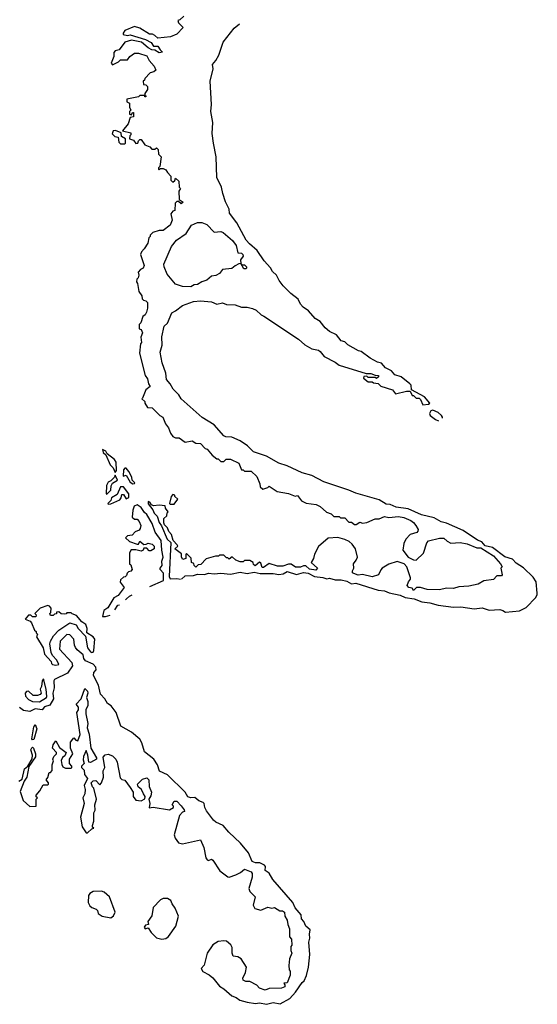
# Model space of a CAD drawing. Extents: x 2472589 to 2662339, y 701009 to 849030.
# Tile 273 of 406: x 2532261 to 2536025, y 805224 to 812382. Entities that reach past the tile are written whole.
import ezdxf

# ---------------------------------------------------------------- set-up
doc = ezdxf.new("R2010")
doc.units = 0

msp = doc.modelspace()

# ---------------------------------------------------------------- linework, layer by layer
at = {"layer": '0CON05XD'}
for points in [[(2533455, 812407.5), (2533425, 812380), (2533410, 812375), (2533415, 812360), (2533450, 812325), (2533405, 812277.5), (2533357.5, 812257.5), (2533265, 812247.5), (2533245, 812267.5), (2533226.4, 812276.4), (2533205, 812277.5), (2533135, 812320), (2533095, 812332.5), (2533025, 812303.3), (2533012.5, 812285), (2533013.6, 812273.6), (2533045, 812268), (2533065, 812271.2), (2533175, 812236.7), (2533217.5, 812215), (2533235, 812190), (2533265, 812190), (2533281.7, 812161.7), (2533300, 812145), (2533275, 812140), (2533245, 812160), (2533223, 812163), (2533195, 812177.5), (2533148, 812218), (2533075, 812233.8), (2533025, 812217.5), (2532985, 812162.5), (2532955, 812156.2), (2532945, 812142.5), (2532946.2, 812113.8), (2532927.5, 812065), (2532935, 812053.3), (2532980, 812075), (2532995, 812090), (2533045, 812090), (2533062.5, 812115), (2533095, 812137.5), (2533125, 812137.5), (2533185, 812120), (2533202.5, 812085), (2533240, 812045), (2533250, 812015), (2533237.5, 812002.5), (2533210, 811995), (2533170, 811955), (2533168.3, 811941.7), (2533160, 811935), (2533161.7, 811911.7), (2533178.3, 811908.3), (2533190, 811895), (2533190, 811875), (2533170, 811845), (2533170, 811830), (2533178.3, 811828.3), (2533178.3, 811821.7), (2533171.7, 811821.7), (2533170, 811830), (2533135, 811830), (2533125, 811820), (2533040, 811805), (2533040, 811785), (2533060, 811775), (2533060, 811745), (2533070, 811725), (2533060, 811715), (2533060, 811695), (2533075, 811690), (2533081.7, 811708.3), (2533088.3, 811708.3), (2533090, 811675), (2533065, 811670), (2533050, 811625), (2533010, 811575), (2533068.3, 811558.3)], [(2533437.3, 808315.6), (2533465, 808338), (2533525, 808341.8), (2533555, 808350), (2533605, 808348.5), (2533635, 808357.5), (2533675, 808353.4), (2533725, 808359.2), (2533795, 808352), (2533865, 808364.4), (2533915, 808355.7), (2533965, 808366.2), (2534010, 808355), (2534105, 808354.6), (2534145, 808347.7), (2534175.9, 808354.1), (2534205, 808370), (2534275, 808349.6), (2534325, 808363.3), (2534359.2, 808359.2), (2534404.7, 808334.7), (2534465, 808327.3), (2534495, 808317.1), (2534515, 808320.8), (2534555, 808310), (2534599.8, 808309.8), (2534639.3, 808299.3), (2534675, 808280.4), (2534706.4, 808286.4), (2534868.8, 808235), (2534915, 808228.9), (2534946.7, 808215), (2535027.8, 808197.8), (2535065, 808181.5), (2535130.7, 808170.7), (2535185, 808150), (2535243.2, 808143.2), (2535305, 808124.5), (2535415, 808110), (2535467.7, 808112.3), (2535565, 808098), (2535625, 808105.8), (2535675, 808090), (2535753, 808093), (2535775, 808087.5), (2535794, 808074), (2535895, 808084), (2535945, 808108), (2536015, 808182.5), (2536025, 808202.5), (2536023.4, 808213.4), (2536017.5, 808295), (2535995, 808330), (2535925, 808396.4), (2535870.4, 808430.4), (2535845, 808460.4), (2535788, 808478), (2535700, 808545), (2535646.6, 808556.6), (2535621.9, 808585), (2535589.2, 808599.2), (2535485, 808667.7), (2535365, 808721.8), (2535325, 808730.8), (2535275, 808760.6), (2535182.6, 808782.6), (2535085, 808827), (2534997.8, 808837.8), (2534955, 808857.1), (2534925, 808859.6), (2534875, 808890.5), (2534705, 808939.7), (2534655, 808960.7), (2534472.5, 809022.5), (2534385, 809069), (2534315, 809087.3), (2534205, 809138.2), (2534145, 809157.7), (2534055, 809207.6), (2533960.8, 809240.8), (2533918.5, 809285), (2533865, 809321.2), (2533805, 809346), (2533759.1, 809349.1), (2533745, 809355.6), (2533675, 809436.2), (2533589.3, 809489.3), (2533436, 809626), (2533419.1, 809655), (2533376.5, 809696.5), (2533355.5, 809735), (2533328.2, 809765), (2533323.1, 809813.1), (2533297.3, 809887.3), (2533281.5, 809965), (2533297.2, 810015), (2533294.6, 810075.4), (2533311.9, 810155), (2533335, 810176), (2533368.2, 810251.8), (2533395, 810264.6), (2533445.7, 810304.3), (2533525, 810333.1), (2533575, 810337.8), (2533655, 810330), (2533695, 810314.7), (2533735, 810323.9), (2533765, 810312.4), (2533827.9, 810307.9), (2533875, 810291.9), (2533915, 810291.6), (2533953.3, 810283.3), (2533979.6, 810269.6), (2534017.5, 810235), (2534037.3, 810227.3), (2534289.4, 810059.4), (2534335, 810018), (2534385, 809990), (2534435, 809980), (2534445, 809970), (2534475, 809933.8), (2534555, 809893.3), (2534585, 809870), (2534780.7, 809810.7), (2534815, 809810), (2534845, 809797.5), (2534870, 809795), (2534870, 809785), (2534855, 809772.5), (2534845, 809780), (2534795, 809780), (2534785, 809790), (2534763, 809787), (2534760, 809775), (2534795, 809750), (2534825, 809750), (2534833, 809743), (2534867, 809737), (2534888.3, 809718.3), (2534971.7, 809691.7), (2534995, 809662.5), (2535075, 809682.5), (2535101.7, 809681.7), (2535115, 809650), (2535125, 809650), (2535145, 809630), (2535165, 809630), (2535175, 809620), (2535191.7, 809581.7), (2535235, 809587.5), (2535242.5, 809595), (2535205, 809640), (2535111.2, 809691.2), (2535106.6, 809725), (2535098.9, 809735), (2535035.5, 809785), (2534989.9, 809799.9), (2534965, 809828.9), (2534920.2, 809850.2), (2534892.9, 809885), (2534862.3, 809892.3), (2534810.1, 809920.1), (2534745, 809969), (2534724.7, 809974.7), (2534648.3, 810018.2), (2534625, 810039.6), (2534598.1, 810048.1), (2534565, 810089.8), (2534515, 810114.7), (2534481.7, 810141.7), (2534445, 810187.9), (2534410.6, 810210.6), (2534360.4, 810265), (2534321.7, 810291.7), (2534303.2, 810313.2), (2534285, 810349.3), (2534231.7, 810391.8), (2534177, 810447), (2534146.8, 810486.8), (2534127.5, 810525), (2534100.1, 810550.1), (2534085, 810577.2), (2534037.9, 810627.9), (2533989.2, 810705), (2533932.3, 810752.3), (2533909.2, 810779.2), (2533841.3, 810905), (2533788, 810975), (2533784.5, 811005), (2533757.8, 811057.8), (2533737.3, 811117.3), (2533728.4, 811165), (2533694.6, 811234.6), (2533689.6, 811385), (2533670.5, 811485), (2533659.7, 811555), (2533665.2, 811635), (2533650, 811715), (2533655.2, 811765), (2533647, 811935), (2533668.3, 812025), (2533663.8, 812055), (2533687.8, 812085), (2533708.8, 812125), (2533741.4, 812218.6), (2533820.8, 812319.2), (2533859.4, 812352.3)], [(2533025, 811480), (2533030, 811485), (2533030, 811515), (2533001.7, 811531.7), (2532998.3, 811558.3), (2532957, 811577), (2532940, 811575), (2532933, 811553), (2532953, 811533), (2532978.3, 811528.3), (2532981.7, 811491.7), (2532995, 811480), (2533025, 811480)], [(2533068.3, 811558.3), (2533070, 811545), (2533063, 811537), (2533060, 811515), (2533090, 811505), (2533105, 811482.5), (2533120, 811485), (2533125, 811500), (2533135, 811510), (2533145, 811510), (2533171.7, 811471.7), (2533208.3, 811458.3), (2533221.7, 811441.7), (2533245, 811440), (2533255, 811450), (2533268.3, 811438.3), (2533270, 811405), (2533290, 811385), (2533280, 811315), (2533270, 811305), (2533270, 811295), (2533275, 811290), (2533285, 811300), (2533305, 811300), (2533325, 811290), (2533335, 811270), (2533360, 811245), (2533360, 811215), (2533375, 811200), (2533388.3, 811211.7), (2533395, 811230), (2533418.3, 811208.3), (2533420, 811165), (2533430, 811155), (2533417.5, 811135), (2533420, 811075), (2533450, 811055), (2533435, 811042.5), (2533415, 811060), (2533405, 811060), (2533391.7, 811048.3), (2533390, 810995), (2533375, 810990), (2533360.7, 810969.3), (2533370, 810925), (2533355, 810887.5), (2533305, 810850), (2533275, 810850), (2533230, 810835), (2533210, 810815), (2533210, 810805), (2533200, 810795), (2533193.3, 810756.7), (2533167.5, 810715), (2533147.5, 810695), (2533140, 810675), (2533166.7, 810595), (2533160, 810575), (2533140, 810565), (2533123, 810547), (2533127.5, 810525), (2533122.5, 810505), (2533112.5, 810495), (2533110, 810475), (2533117.5, 810465), (2533127.5, 810405), (2533150, 810375), (2533151.7, 810351.7), (2533161.7, 810341.7), (2533178.3, 810338.3), (2533190, 810325), (2533190, 810285), (2533182.5, 810255), (2533173, 810237), (2533157.5, 810225), (2533141.7, 810178.3), (2533130, 810165), (2533130, 810135), (2533145, 810130), (2533153.3, 810105), (2533143.3, 810075), (2533147.5, 810035), (2533140, 810025), (2533133, 809957), (2533172.5, 809795), (2533191.7, 809771.7), (2533197.5, 809735), (2533210, 809715), (2533179.3, 809690.7), (2533155, 809630), (2533150, 809625), (2533170, 809605), (2533170, 809595), (2533191.7, 809561.7), (2533225, 809560), (2533280, 809505), (2533303, 809493), (2533322.5, 809445), (2533343.3, 809415), (2533356.7, 809375), (2533375, 809352.5), (2533395, 809342.5), (2533421.7, 809341.7), (2533465, 809310), (2533515, 809320), (2533543, 809303), (2533575, 809300), (2533610, 809265), (2533625, 809260), (2533660, 809215), (2533695, 809190), (2533705, 809190), (2533725, 809170), (2533745, 809170), (2533763, 809187), (2533795, 809187.5), (2533855, 809157.5), (2533875, 809110), (2533885, 809110), (2533895, 809100), (2533945, 809100), (2533985, 809060), (2534007, 809007), (2534010, 808985), (2534028.3, 808968.3), (2534065, 808980), (2534075, 808990), (2534133, 808953), (2534215, 808937.5), (2534265, 808917.5), (2534281.7, 808921.7), (2534310, 808885), (2534345, 808867.5), (2534417, 808857), (2534445, 808842.5), (2534491.7, 808801.7), (2534525, 808790), (2534545, 808770), (2534585, 808770), (2534595, 808760), (2534625, 808760), (2534655, 808730), (2534675, 808730), (2534695, 808712.5), (2534707, 808713), (2534735, 808730), (2534755, 808722.5), (2534785, 808727.5), (2534845, 808752.5), (2534875, 808753.3), (2534915, 808771.2), (2534945, 808763.3), (2535015, 808770), (2535055, 808763.3), (2535105, 808740), (2535125, 808727.5), (2535142.5, 808705), (2535157.5, 808675), (2535157, 808663), (2535150, 808655), (2535101.2, 808638.8), (2535068, 808605), (2535054, 808575), (2535046.7, 808525), (2535086.7, 808475), (2535124, 808454), (2535145, 808452.5), (2535197.3, 808502.7), (2535222, 808578), (2535235, 808593.3), (2535315, 808612.5), (2535345, 808612.5), (2535370, 808590), (2535395, 808577.5), (2535465, 808580), (2535515, 808572.5), (2535585, 808543.3), (2535615, 808542.5), (2535707.5, 808485), (2535757.5, 808425), (2535770, 808405), (2535760, 808395), (2535770, 808345), (2535765, 808340), (2535731.7, 808338.3), (2535707, 808313), (2535635, 808302.5), (2535595, 808277.5), (2535526.4, 808263.6), (2535455, 808260), (2535415, 808246.7), (2535365, 808248.8), (2535315, 808236.7), (2535225, 808240), (2535175, 808253.3), (2535147, 808253), (2535125, 808233.3), (2535115, 808250), (2535090, 808255), (2535078.3, 808268.3), (2535087.5, 808295), (2535103.3, 808315), (2535103.3, 808325), (2535076.7, 808405), (2535055.9, 808425.9), (2535005, 808442.5), (2534946.4, 808423.6), (2534896.4, 808393.6), (2534886.4, 808383.6), (2534870, 808345), (2534825, 808332.5), (2534755, 808347.5), (2534723, 808343), (2534690, 808355), (2534681.7, 808361.7), (2534680, 808375), (2534690, 808395), (2534687.5, 808425), (2534708.3, 808451.7), (2534716.7, 808475), (2534702, 808535), (2534678.8, 808568.8), (2534657.3, 808587.3), (2534625, 808603.8), (2534575, 808616.7), (2534505, 808613.3), (2534435, 808552.5), (2534404, 808496), (2534398.8, 808465), (2534380, 808435), (2534426.7, 808395), (2534415, 808380), (2534368.3, 808388.3), (2534341.7, 808411.7), (2534325, 808412.5), (2534303, 808403), (2534267, 808403), (2534235, 808422.5), (2534215, 808423.3), (2534175, 808410), (2534135, 808410), (2534075, 808427.5), (2534035, 808400), (2534025, 808400), (2534015, 808430), (2534005, 808437.5), (2533972.5, 808412.5), (2533961.7, 808421.7), (2533960, 808435), (2533935, 808450), (2533895, 808450), (2533885, 808440), (2533865, 808440), (2533833, 808453), (2533807, 808477), (2533785, 808460), (2533775, 808470), (2533765, 808470), (2533745, 808490), (2533715, 808490), (2533707, 808483), (2533685, 808482.5), (2533618.3, 808461.7), (2533578.3, 808421.7), (2533560, 808420), (2533543, 808403), (2533530, 808415), (2533528.3, 808428.3), (2533510, 808435), (2533508.3, 808468.3), (2533475, 808500), (2533470, 808495), (2533470, 808465), (2533448.3, 808458.3), (2533437.5, 808475), (2533438.3, 808498.3), (2533390, 808535), (2533410, 808555), (2533407.5, 808565), (2533377.5, 808595), (2533365, 808640), (2533345, 808660), (2533337, 808687), (2533315, 808710), (2533310, 808725), (2533310, 808755), (2533330, 808775), (2533333, 808797), (2533340, 808805), (2533321.7, 808831.7), (2533318.3, 808848.3), (2533275, 808852.5), (2533235, 808847.5), (2533220, 808855), (2533207.5, 808875), (2533195, 808880), (2533195, 808863.3), (2533229.3, 808819.3), (2533239.2, 808795), (2533261.7, 808771.7), (2533275, 808727.5), (2533292.7, 808702.7), (2533334.7, 808604.7), (2533360.7, 808580.7), (2533347.1, 808335), (2533355, 808318), (2533405, 808319.4), (2533430.1, 808314.7)], [(2533505, 810440), (2533445, 810442.5), (2533395, 810460), (2533333, 810533), (2533311.2, 810585), (2533310, 810605), (2533365, 810732.5), (2533400.5, 810779.5), (2533471.7, 810828.3), (2533511.7, 810888.3), (2533555, 810906.7), (2533585, 810906.7), (2533623, 810893), (2533675, 810838), (2533725, 810842.5), (2533740, 810835), (2533807.7, 810777.7), (2533835, 810740), (2533847, 810687), (2533875, 810683.3), (2533883.3, 810675), (2533886.4, 810663.6), (2533867.5, 810635), (2533870, 810610), (2533880, 810600), (2533895, 810600), (2533910, 810585), (2533910, 810575), (2533905, 810570), (2533891.7, 810571.7), (2533870, 810610), (2533855, 810607.5), (2533827, 810593), (2533805, 810572.5), (2533735, 810566.7), (2533713, 810537), (2533688.3, 810521.7), (2533655, 810516.7), (2533622.5, 810487.5), (2533585, 810476.7), (2533555, 810457.5), (2533530, 810455), (2533505, 810440)], [(2535335, 809485.6), (2535335, 809493.3), (2535327.8, 809505), (2535305, 809525.6), (2535265, 809543.3), (2535250.7, 809539.3), (2535241.7, 809518.3), (2535245, 809503.8), (2535283.8, 809475), (2535306.8, 809465.3)], [(2532955, 809090), (2532965.8, 809104.2), (2532962.5, 809165), (2532950, 809185), (2532896.7, 809226.7), (2532886.7, 809245), (2532863, 809257), (2532867.5, 809235), (2532888.3, 809218.3), (2532920, 809145), (2532940, 809125), (2532955, 809090)], [(2533085, 809006.7), (2533095, 809010), (2533097.5, 809015), (2533080, 809035), (2533077.5, 809055), (2533055, 809097.5), (2533035, 809122.5), (2533025, 809122.5), (2533015, 809110), (2533013, 809063), (2533035, 809070), (2533065, 809020), (2533085, 809006.7)], [(2532895, 808933.3), (2532925, 808962.5), (2532926.2, 808993.8), (2532936.4, 809013.6), (2532972.5, 809035), (2532955, 809070), (2532950, 809055), (2532925, 809030), (2532905, 809020), (2532892.5, 808995), (2532890, 808935), (2532895, 808933.3)], [(2532905, 808860), (2532925, 808862.5), (2532988.3, 808891.7), (2533000, 808905), (2533005, 808930), (2533015, 808930), (2533035, 808897.5), (2533055, 808907.5), (2533055.7, 808935), (2533016, 808985), (2532994.4, 808985.6), (2532969.3, 808930.7), (2532928.8, 808905), (2532923.8, 808886.2), (2532902.5, 808865), (2532905, 808860)], [(2533385, 808860), (2533410, 808895), (2533390, 808915), (2533390, 808925), (2533375, 808930), (2533362.5, 808915), (2533350, 808865), (2533355, 808860), (2533385, 808860)], [(2533207.5, 808262.5), (2533306.2, 808305), (2533308, 808358), (2533282.5, 808385), (2533282.5, 808395), (2533297.1, 808415), (2533294, 808445), (2533305.4, 808475), (2533293.8, 808525), (2533290.5, 808595), (2533247.4, 808657.4), (2533225, 808718.8), (2533186.5, 808785), (2533169.4, 808799.4), (2533145.7, 808835), (2533115, 808853.8), (2533092.5, 808845), (2533083.3, 808815), (2533080, 808765), (2533095, 808750), (2533115, 808750), (2533130, 808735), (2533142.5, 808705), (2533137, 808683), (2533129.3, 808670.7), (2533101.7, 808658.3), (2533080, 808635), (2533045, 808630), (2533030, 808615), (2533059.3, 808589.3), (2533115, 808570), (2533125, 808570), (2533135, 808590), (2533165, 808567.5), (2533181.7, 808568.3), (2533195, 808577.5), (2533225, 808570), (2533240, 808555), (2533240, 808535), (2533215, 808520), (2533201.7, 808521.7), (2533185, 808540), (2533165, 808540), (2533160, 808525), (2533145, 808517.5), (2533105, 808527.5), (2533072.5, 808527.5), (2533060, 808505), (2533060, 808425), (2533068.3, 808418.3), (2533080, 808385), (2533068.3, 808371.7), (2533051.7, 808368.3), (2533041.7, 808358.3), (2533038.3, 808341.7), (2533028.3, 808331.7), (2533015, 808330), (2532995, 808310), (2532993, 808293), (2533020, 808255), (2532977.5, 808195), (2532945, 808180), (2532903, 808107), (2532874, 808086), (2532863, 808043), (2532885, 808044.2), (2532919.6, 808052.5)], [(2533031.6, 808164.2), (2533037.2, 808172.8), (2533060, 808190), (2533080.3, 808200.7)], [(2532525, 807690), (2532545, 807693.3), (2532532.5, 807725), (2532500.4, 807760.4), (2532490.4, 807780.4), (2532481.5, 807845), (2532485.4, 807864.6), (2532506.4, 807903.6), (2532546.3, 807943.7), (2532625, 807996), (2532671.7, 807981.7), (2532686.7, 807955), (2532739.4, 807899.4), (2532754.7, 807815), (2532775, 807785.5), (2532785, 807782), (2532795.3, 807784.7), (2532800.9, 807795), (2532807.5, 807877.5), (2532796.4, 807896.4), (2532750, 807925), (2532752.5, 807955), (2532742.5, 807985), (2532713.6, 808003.6), (2532675, 808050), (2532641.7, 808061.7), (2532635, 808070), (2532605, 808070), (2532598.3, 808061.7), (2532585, 808060), (2532563, 808063), (2532545, 808077.5), (2532530, 808075), (2532528.3, 808061.7), (2532515, 808060), (2532505, 808050), (2532485, 808050), (2532480, 808065), (2532487.5, 808072.5), (2532490, 808105), (2532478.3, 808118.3), (2532465, 808122.5), (2532410, 808105), (2532372.5, 808065), (2532380, 808055), (2532378.3, 808041.7), (2532355, 808040), (2532341.7, 808051.7), (2532325, 808052.5), (2532300, 808025), (2532338.3, 808008.3), (2532347, 807997), (2532370, 807945), (2532380, 807935), (2532380, 807925), (2532390, 807915), (2532382.5, 807895), (2532432.5, 807815), (2532440.5, 807770.5), (2532490, 807715), (2532491.7, 807701.7), (2532500, 807695), (2532525, 807690)], [(2532953.4, 808090.7), (2532975.6, 808124.4), (2532986.8, 808128.3)], [(2534055, 805224), (2534105, 805236.7), (2534155, 805226.7), (2534225, 805266.2), (2534267.8, 805312.2), (2534315, 805382.5), (2534330, 805395), (2534347, 805433), (2534361.4, 805495), (2534370, 805585), (2534363.9, 805675), (2534371.2, 805705), (2534367.6, 805735), (2534373.3, 805765), (2534341, 805791), (2534327.8, 805825), (2534311.2, 805845), (2534308.1, 805875), (2534264.2, 805924.2), (2534246.5, 805965), (2534101.2, 806131.2), (2534075, 806176.8), (2534046.5, 806196.5), (2534047.7, 806225), (2534042.5, 806235), (2534006.9, 806253.1), (2533975, 806252.5), (2533952.5, 806262.5), (2533925, 806324.2), (2533865.9, 806395), (2533781.5, 806475), (2533740.8, 806525), (2533687.3, 806547.3), (2533671.7, 806561.7), (2533619.7, 806629.7), (2533607.2, 806655), (2533602.3, 806685), (2533595, 806691.8), (2533563.6, 806703.6), (2533535, 806726.2), (2533505, 806725.5), (2533485, 806732), (2533464.3, 806765), (2533335, 806892.2), (2533278.5, 806918.5), (2533263.3, 806965), (2533236.5, 807005), (2533169.3, 807059.3), (2533150.4, 807125), (2533135, 807152.5), (2533075, 807202.9), (2532995.9, 807245.9), (2532962.8, 807345), (2532925.9, 807395), (2532900, 807410), (2532880.5, 807445), (2532849.6, 807479.6), (2532835.4, 807545), (2532797.3, 807615), (2532799.5, 807635), (2532816.7, 807655), (2532815, 807675.6), (2532795, 807696.8), (2532740.3, 807720.3), (2532728.3, 807738.3), (2532723.1, 807765), (2532680.2, 807800.2), (2532667.7, 807817.7), (2532659.4, 807835), (2532655, 807878), (2532625, 807910), (2532605, 807913.3), (2532554.6, 807865), (2532550.4, 807805), (2532640, 807710), (2532645.6, 807685), (2532608.5, 807631.5), (2532514.6, 807585), (2532510, 807575), (2532512, 807525), (2532503, 807485), (2532507.8, 807445), (2532480.7, 807399.3), (2532442.5, 807387.5), (2532424.5, 807365.5), (2532375, 807371.3), (2532335, 807353.8), (2532290, 807360), (2532260.9, 807380.9)], [(2532405, 807422.5), (2532455.3, 807454.7), (2532457.6, 807462.4), (2532454.2, 807515), (2532435, 807590), (2532424.2, 807575.8), (2532420, 807535), (2532410, 807515), (2532417.5, 807485), (2532410, 807475), (2532391.7, 807468.3), (2532358.3, 807468.3), (2532325, 807500), (2532311.7, 807498.3), (2532300, 807485), (2532303.3, 807465), (2532325, 807438.8), (2532355, 807424.4), (2532405, 807422.5)], [(2532255, 806846.2), (2532278.3, 806861.7), (2532296.7, 806935), (2532320, 806955), (2532351.7, 807008.3), (2532353.3, 807035), (2532343.3, 807075), (2532350.7, 807089.3), (2532355, 807092.5), (2532362.5, 807085), (2532376.7, 807045), (2532376.1, 807023.9), (2532328.3, 806951.7), (2532312.5, 806875), (2532293.8, 806846.2), (2532265, 806770), (2532287.5, 806705), (2532335, 806662.5), (2532380, 806665), (2532380, 806715), (2532390, 806725), (2532381.7, 806731.7), (2532380, 806745), (2532407.5, 806775), (2532431.7, 806818.3), (2532465, 806820), (2532470, 806825), (2532470, 806835), (2532453, 806857), (2532467, 806873), (2532475, 806910), (2532485, 806910), (2532497.5, 806922.5), (2532497.5, 806965), (2532507.5, 806995), (2532503, 807007), (2532510, 807025), (2532530, 807045), (2532530, 807055), (2532500, 807085), (2532505, 807110), (2532525, 807140), (2532550, 807090), (2532600, 807055), (2532589.3, 807030.7), (2532571.7, 807018.3), (2532563.6, 806996.4), (2532566.7, 806966.7), (2532575, 806950), (2532595, 806940), (2532635, 806940), (2532640, 806945), (2532640, 806955), (2532622.5, 806975), (2532623, 807007), (2532646.7, 807045), (2532630, 807085), (2532630.7, 807129.3), (2532655, 807160), (2532670, 807145), (2532685, 807140), (2532701.2, 807185), (2532677.5, 807345), (2532690, 807365), (2532690, 807385), (2532672.5, 807405), (2532707.5, 807445), (2532735, 807520), (2532755, 807500), (2532757.5, 807485), (2532747.5, 807455), (2532756.7, 807425), (2532756.7, 807395), (2532743, 807367), (2532741.2, 807335), (2532756.7, 807265), (2532752.5, 807235), (2532767.1, 807187.1), (2532779.2, 807085), (2532820, 807015), (2532820, 807005), (2532777, 806983), (2532763.3, 806983.3), (2532756.7, 807035), (2532745, 807070), (2532724.2, 807025.8), (2532722.3, 807002.3), (2532730, 806975), (2532710, 806955), (2532710, 806945), (2532730, 806925), (2532733.3, 806895), (2532753.3, 806865), (2532731.2, 806815), (2532736.7, 806785), (2532733.8, 806755), (2532720, 806725), (2532730, 806685), (2532703.3, 806585), (2532716.7, 806515), (2532745, 806470), (2532755, 806470), (2532785, 806500), (2532800, 806505), (2532791.7, 806511.7), (2532790, 806525), (2532800, 806555), (2532800, 806615), (2532810, 806635), (2532807.5, 806675), (2532820, 806715), (2532800, 806795), (2532790, 806805), (2532780, 806835), (2532795, 806847.5), (2532815, 806850), (2532845, 806820), (2532857, 806833), (2532870, 806875), (2532868.3, 806921.7), (2532880, 806945), (2532868.3, 807021.7), (2532883, 807037), (2532905, 807042.5), (2532935, 807030), (2532960, 807005), (2532970, 806985), (2532991.2, 806871.2), (2533005, 806857.5), (2533025, 806852.5), (2533065, 806800), (2533087, 806767), (2533087.5, 806735), (2533105, 806707.5), (2533145, 806702.5), (2533171.7, 806718.3), (2533172.5, 806735), (2533162.5, 806755), (2533146.1, 806786.1), (2533122.5, 806805), (2533117.5, 806825), (2533155, 806860), (2533185, 806870), (2533200, 806855), (2533203.3, 806806.7), (2533218.8, 806765), (2533215, 806740), (2533200, 806715), (2533207.5, 806685), (2533201.7, 806651.7), (2533233, 806657), (2533351.7, 806638.3), (2533380, 806655), (2533380, 806665), (2533370, 806675), (2533385, 806700), (2533405, 806700), (2533435, 806667.5), (2533458.3, 806638.3), (2533460, 806625), (2533445, 806620), (2533423, 806597), (2533384, 806455), (2533391.7, 806431.7), (2533417, 806397), (2533445, 806390), (2533575, 806420), (2533600.8, 806365), (2533615, 806290), (2533623.3, 806275), (2533635, 806270), (2533655, 806280), (2533665, 806272.5), (2533716, 806195), (2533775, 806151.2), (2533785, 806148.8), (2533832.5, 806165), (2533867.3, 806182.7), (2533895, 806207.5), (2533945, 806187.5), (2533952.5, 806175), (2533951.7, 806148.3), (2533926.7, 806065), (2533933.9, 806043.9), (2533972.5, 806005), (2533960, 805945), (2533970.7, 805920.7), (2534015, 805907.5), (2534065, 805930), (2534095, 805922.5), (2534115, 805927.5), (2534153, 805903), (2534173, 805903), (2534186.7, 805895), (2534190, 805865), (2534206.4, 805836.4), (2534210, 805805), (2534223, 805773), (2534222.5, 805715), (2534237, 805697), (2534240, 805655), (2534232.5, 805645), (2534232.5, 805615), (2534240, 805595), (2534222.5, 805555), (2534217.5, 805505), (2534220, 805475), (2534227.5, 805465), (2534227.5, 805435), (2534205, 805380), (2534181.7, 805378.3), (2534190, 805365), (2534188.3, 805351.7), (2534165, 805342.5), (2534075, 805340), (2534045, 805327.5), (2534005, 805342.5), (2533985, 805362.5), (2533935, 805390), (2533905, 805390), (2533885, 805400), (2533883.3, 805415), (2533904.1, 805455.9), (2533910, 805495), (2533872, 805555), (2533848.3, 805568.3), (2533813.8, 805575), (2533805.8, 805595), (2533806.6, 805636.6), (2533797.4, 805657.4), (2533765, 805684), (2533745, 805685.7), (2533705, 805680.8), (2533664.5, 805655.5), (2533623.8, 805595), (2533601.7, 805508.3), (2533580, 805485), (2533592.3, 805462.3), (2533639.3, 805439.3), (2533665.9, 805415.9), (2533713.3, 805355), (2533746, 805336), (2533805, 805284.4), (2533835, 805274), (2533862.5, 805255), (2533915, 805238.8), (2533975, 805230), (2534005, 805233.8), (2534055, 805224)], [(2532355, 807147.5), (2532350, 807155), (2532365, 807240), (2532375, 807257.5), (2532386.1, 807226.1), (2532365, 807150), (2532355, 807147.5)], [(2532925, 805852.5), (2532943, 805867), (2532956.7, 805895), (2532913.3, 806005), (2532875, 806040), (2532856.4, 806046.4), (2532795, 806043.3), (2532770.5, 806029.5), (2532761.2, 806015), (2532760, 805965), (2532770.8, 805940.8), (2532785, 805927.5), (2532817.5, 805915), (2532827.5, 805905), (2532832.5, 805885), (2532860, 805865), (2532925, 805852.5)], [(2533295, 805696.7), (2533325, 805702.5), (2533344.1, 805715.9), (2533397.1, 805792.9), (2533416, 805865), (2533392.7, 805922.7), (2533368.8, 805955), (2533359.3, 805979.3), (2533335, 805992.5), (2533305, 805992.5), (2533285, 805982.5), (2533232.4, 805927.6), (2533221.7, 805868.3), (2533192.5, 805825), (2533197, 805803), (2533175, 805800), (2533167.5, 805785), (2533172.5, 805772.5), (2533195, 805780), (2533217.5, 805745), (2533256.4, 805706.4), (2533295, 805696.7)]]:
    msp.add_lwpolyline(points, dxfattribs=at)

doc.saveas('drawing.dxf')
